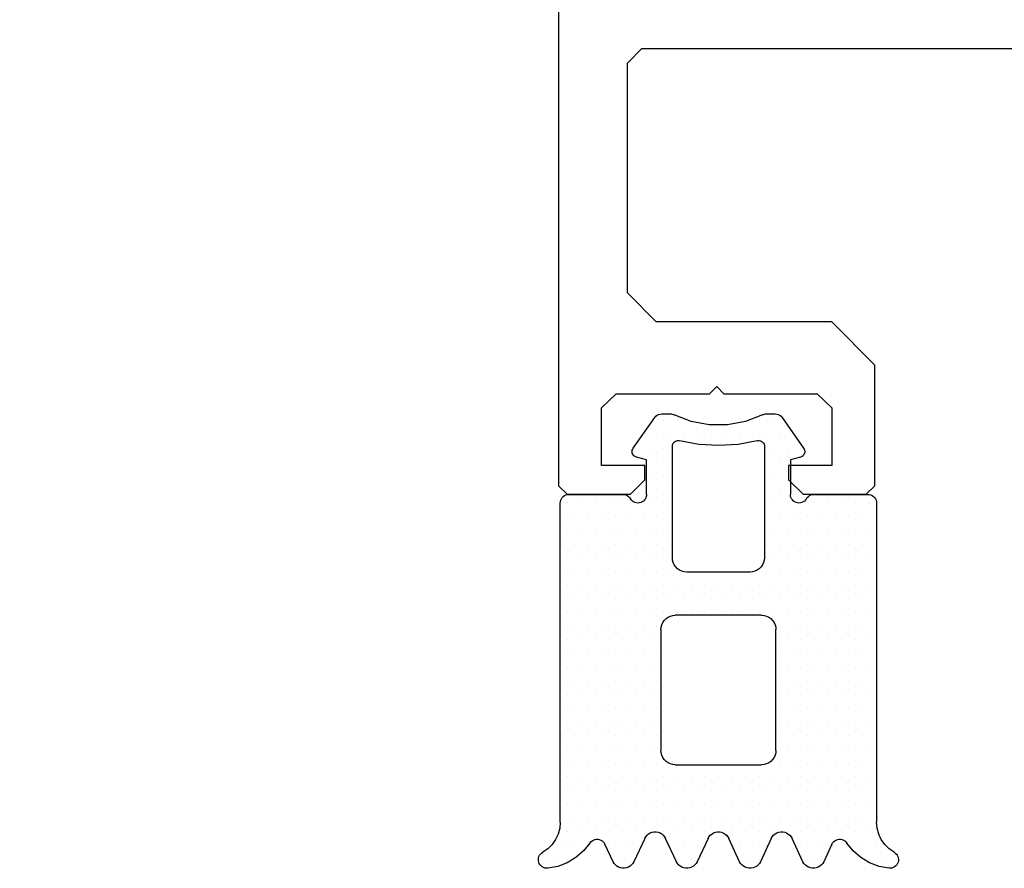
# Model space of a CAD drawing. Extents: x 4615668 to 9294084, y 5325188 to 10688993.
# Tile 313 of 656: x 4636891.44 to 4636894.86, y 5331434.12 to 5331437.08. Entities that reach past the tile are written whole.
import ezdxf

# ---------------------------------------------------------------- set-up
doc = ezdxf.new("R2010")
doc.units = 0
doc.header["$MEASUREMENT"] = 0
doc.layers.add('A_wymiary', color=152, linetype='Continuous', lineweight=5)
doc.layers.add('CrossSectionsGums', color=7, linetype='Continuous')
doc.layers.add('CrossSectionsProfils', color=7, linetype='Continuous')
doc.styles.add('wewn', font='arial.ttf', dxfattribs={"height": 12})
doc.dimstyles.new('Kopia 1do100 wew', dxfattribs={"dimscale": 0.5, "dimtxt": 8, "dimasz": 15, "dimexe": 20, "dimexo": 0, "dimgap": 5, "dimtad": 1, "dimdec": 0, "dimzin": 9, "dimtxsty": 'wewn', "dimblk": 'ARCHTICK', "dimcen": 3, "dimdle": 20, "dimclrd": 256, "dimclre": 256, "dimclrt": 256, "dimadec": 0, "dimazin": 2, "dimtfac": 1, "dimtdec": 0, "dimtix": 1, "dimtmove": 2, "dimatfit": 3, "dimldrblk": 'NONE', "dimfxl": 0, "dimtvp": 1, "dimtolj": 1, "dimtzin": 0, "dimlwd": 5, "dimlwe": 5, "dimarcsym": 0})

# ---------------------------------------------------------------- blocks, each defined once
blk = doc.blocks.new('K43_0482_X', base_point=(52.501, 1020))
at = {"layer": 'CrossSectionsProfils', "flags": 128}
blk.add_lwpolyline([(27.50003, 1104.498), (27.50003, 1020.29689), (27.80453, 1020.00288), (29.99907, 1020.00288), (30.50308, 1020.50689), (30.50308, 1021.0004), (29.00156, 1021.0004), (29.00156, 1023.00594), (29.50556, 1023.49945), (32.75013, 1023.49945), (33.00213, 1023.75145), (33.25414, 1023.49945), (36.4987, 1023.49945), (37.00271, 1023.00594), (37.00271, 1021.0004), (35.50118, 1021.0004), (35.50118, 1020.50689), (36.00519, 1020.00288), (38.19973, 1020.00288), (38.50424, 1020.29689), (38.50424, 1024.49697), (37.00271, 1025.9985), (30.90209, 1025.9985), (29.90457, 1027.00652), (29.90457, 1034.99717), (30.39808, 1035.50118), (46.01188, 1035.50118)], dxfattribs=at)
blk = doc.blocks.new('Hatch71798', base_point=(5314.212, 636.113))
at = {"layer": 'CrossSectionsGums', "color": 252, "true_color": 0x848484}
for p, q in [((6274.606, 648.794), (6274.606, 648.794)), ((6275.083, 648.794), (6275.083, 648.794)), ((6275.559, 648.794), (6275.559, 648.794)), ((6277.464, 648.794), (6277.464, 648.794)), ((6279.369, 648.794), (6279.369, 648.794)), ((6279.845, 648.794), (6279.845, 648.794)), ((6281.75, 648.794), (6281.75, 648.794)), ((6282.227, 648.794), (6282.227, 648.794)), ((6284.131, 648.794), (6284.131, 648.794)), ((6286.037, 648.794), (6286.037, 648.794)), ((6286.513, 648.794), (6286.513, 648.794)), ((6286.989, 648.794), (6286.989, 648.794)), ((6275.321, 648.318), (6275.321, 648.318)), ((6275.797, 648.318), (6275.797, 648.318)), ((6277.226, 648.318), (6277.226, 648.318)), ((6277.702, 648.318), (6277.702, 648.318)), ((6279.131, 648.318), (6279.131, 648.318)), ((6279.607, 648.318), (6279.607, 648.318)), ((6280.083, 648.318), (6280.083, 648.318)), ((6281.512, 648.318), (6281.512, 648.318)), ((6281.988, 648.318), (6281.988, 648.318)), ((6282.464, 648.318), (6282.464, 648.318)), ((6283.893, 648.318), (6283.893, 648.318)), ((6284.37, 648.318), (6284.37, 648.318)), ((6285.322, 648.318), (6285.322, 648.318)), ((6285.798, 648.318), (6285.798, 648.318)), ((6286.274, 648.318), (6286.274, 648.318)), ((6275.559, 647.841), (6275.559, 647.841)), ((6276.035, 647.841), (6276.035, 647.841)), ((6276.512, 647.841), (6276.512, 647.841)), ((6276.988, 647.841), (6276.988, 647.841)), ((6277.464, 647.841), (6277.464, 647.841)), ((6277.94, 647.841), (6277.94, 647.841)), ((6278.417, 647.841), (6278.417, 647.841)), ((6278.893, 647.841), (6278.893, 647.841)), ((6279.369, 647.841), (6279.369, 647.841)), ((6279.845, 647.841), (6279.845, 647.841)), ((6280.322, 647.841), (6280.322, 647.841)), ((6280.798, 647.841), (6280.798, 647.841)), ((6281.274, 647.841), (6281.274, 647.841)), ((6281.75, 647.841), (6281.75, 647.841)), ((6282.227, 647.841), (6282.227, 647.841)), ((6282.703, 647.841), (6282.703, 647.841)), ((6283.179, 647.841), (6283.179, 647.841)), ((6283.655, 647.841), (6283.655, 647.841)), ((6284.132, 647.841), (6284.132, 647.841)), ((6284.608, 647.841), (6284.608, 647.841)), ((6285.084, 647.841), (6285.084, 647.841)), ((6285.561, 647.841), (6285.561, 647.841)), ((6286.037, 647.841), (6286.037, 647.841)), ((6275.321, 647.365), (6275.321, 647.365)), ((6275.797, 647.365), (6275.797, 647.365)), ((6276.273, 647.365), (6276.273, 647.365)), ((6276.75, 647.365), (6276.75, 647.365)), ((6277.226, 647.365), (6277.226, 647.365)), ((6277.702, 647.365), (6277.702, 647.365)), ((6278.178, 647.365), (6278.178, 647.365)), ((6278.655, 647.365), (6278.655, 647.365)), ((6279.131, 647.365), (6279.131, 647.365)), ((6279.607, 647.365), (6279.607, 647.365)), ((6280.083, 647.365), (6280.083, 647.365)), ((6280.56, 647.365), (6280.56, 647.365)), ((6281.036, 647.365), (6281.036, 647.365)), ((6281.512, 647.365), (6281.512, 647.365)), ((6281.988, 647.365), (6281.988, 647.365)), ((6282.464, 647.365), (6282.464, 647.365)), ((6282.941, 647.365), (6282.941, 647.365)), ((6283.417, 647.365), (6283.417, 647.365)), ((6283.894, 647.365), (6283.894, 647.365)), ((6284.37, 647.365), (6284.37, 647.365)), ((6284.846, 647.365), (6284.846, 647.365)), ((6285.322, 647.365), (6285.322, 647.365)), ((6285.798, 647.365), (6285.798, 647.365)), ((6286.274, 647.365), (6286.274, 647.365)), ((6275.559, 646.889), (6275.559, 646.889)), ((6276.035, 646.889), (6276.035, 646.889)), ((6276.511, 646.889), (6276.511, 646.889)), ((6276.988, 646.889), (6276.988, 646.889)), ((6277.464, 646.889), (6277.464, 646.889)), ((6277.94, 646.889), (6277.94, 646.889)), ((6278.417, 646.889), (6278.417, 646.889)), ((6278.893, 646.889), (6278.893, 646.889)), ((6279.369, 646.889), (6279.369, 646.889)), ((6279.845, 646.889), (6279.845, 646.889)), ((6280.321, 646.889), (6280.321, 646.889)), ((6280.797, 646.889), (6280.797, 646.889)), ((6281.274, 646.889), (6281.274, 646.889)), ((6281.75, 646.889), (6281.75, 646.889)), ((6282.226, 646.889), (6282.226, 646.889)), ((6282.703, 646.889), (6282.703, 646.889)), ((6283.179, 646.889), (6283.179, 646.889)), ((6283.655, 646.889), (6283.655, 646.889)), ((6284.131, 646.889), (6284.131, 646.889)), ((6284.607, 646.889), (6284.607, 646.889)), ((6285.084, 646.889), (6285.084, 646.889)), ((6285.56, 646.889), (6285.56, 646.889)), ((6286.036, 646.889), (6286.036, 646.889)), ((6275.321, 646.413), (6275.321, 646.413)), ((6275.797, 646.413), (6275.797, 646.413)), ((6276.273, 646.413), (6276.273, 646.413)), ((6276.75, 646.413), (6276.75, 646.413)), ((6277.226, 646.413), (6277.226, 646.413)), ((6277.702, 646.413), (6277.702, 646.413)), ((6278.179, 646.413), (6278.179, 646.413)), ((6278.655, 646.413), (6278.655, 646.413)), ((6279.131, 646.413), (6279.131, 646.413)), ((6279.607, 646.413), (6279.607, 646.413)), ((6280.083, 646.413), (6280.083, 646.413)), ((6280.56, 646.413), (6280.56, 646.413)), ((6281.036, 646.413), (6281.036, 646.413)), ((6281.512, 646.413), (6281.512, 646.413)), ((6281.988, 646.413), (6281.988, 646.413)), ((6282.465, 646.413), (6282.465, 646.413)), ((6282.941, 646.413), (6282.941, 646.413)), ((6283.417, 646.413), (6283.417, 646.413)), ((6283.894, 646.413), (6283.894, 646.413)), ((6284.37, 646.413), (6284.37, 646.413)), ((6284.846, 646.413), (6284.846, 646.413)), ((6285.322, 646.413), (6285.322, 646.413)), ((6285.798, 646.413), (6285.798, 646.413)), ((6286.275, 646.413), (6286.275, 646.413)), ((6275.559, 645.936), (6275.559, 645.936)), ((6276.035, 645.936), (6276.035, 645.936)), ((6276.512, 645.936), (6276.512, 645.936)), ((6276.988, 645.936), (6276.988, 645.936)), ((6277.464, 645.936), (6277.464, 645.936)), ((6277.94, 645.936), (6277.94, 645.936)), ((6278.417, 645.936), (6278.417, 645.936)), ((6278.893, 645.936), (6278.893, 645.936)), ((6279.369, 645.936), (6279.369, 645.936)), ((6279.845, 645.936), (6279.845, 645.936)), ((6280.321, 645.936), (6280.321, 645.936)), ((6280.798, 645.936), (6280.798, 645.936)), ((6281.274, 645.936), (6281.274, 645.936)), ((6281.75, 645.936), (6281.75, 645.936)), ((6282.227, 645.936), (6282.227, 645.936)), ((6282.703, 645.936), (6282.703, 645.936)), ((6283.179, 645.936), (6283.179, 645.936)), ((6283.655, 645.936), (6283.655, 645.936)), ((6284.131, 645.936), (6284.131, 645.936)), ((6284.608, 645.936), (6284.608, 645.936)), ((6285.084, 645.936), (6285.084, 645.936)), ((6285.56, 645.936), (6285.56, 645.936)), ((6286.037, 645.936), (6286.037, 645.936)), ((6275.321, 645.46), (6275.321, 645.46)), ((6275.797, 645.46), (6275.797, 645.46)), ((6276.273, 645.46), (6276.273, 645.46)), ((6276.75, 645.46), (6276.75, 645.46)), ((6277.226, 645.46), (6277.226, 645.46)), ((6277.702, 645.46), (6277.702, 645.46)), ((6278.178, 645.46), (6278.178, 645.46)), ((6278.654, 645.46), (6278.654, 645.46)), ((6282.941, 645.46), (6282.941, 645.46)), ((6283.417, 645.46), (6283.417, 645.46)), ((6283.893, 645.46), (6283.893, 645.46)), ((6284.37, 645.46), (6284.37, 645.46)), ((6284.846, 645.46), (6284.846, 645.46)), ((6285.322, 645.46), (6285.322, 645.46)), ((6285.798, 645.46), (6285.798, 645.46)), ((6286.274, 645.46), (6286.274, 645.46)), ((6275.559, 644.984), (6275.559, 644.984)), ((6276.036, 644.984), (6276.036, 644.984)), ((6276.512, 644.984), (6276.512, 644.984)), ((6276.988, 644.984), (6276.988, 644.984)), ((6277.464, 644.984), (6277.464, 644.984)), ((6277.94, 644.984), (6277.94, 644.984)), ((6278.417, 644.984), (6278.417, 644.984)), ((6283.179, 644.984), (6283.179, 644.984)), ((6283.655, 644.984), (6283.655, 644.984)), ((6284.132, 644.984), (6284.132, 644.984)), ((6284.608, 644.984), (6284.608, 644.984)), ((6285.084, 644.984), (6285.084, 644.984)), ((6285.561, 644.984), (6285.561, 644.984)), ((6286.037, 644.984), (6286.037, 644.984)), ((6275.321, 644.508), (6275.321, 644.508)), ((6275.797, 644.508), (6275.797, 644.508)), ((6276.273, 644.508), (6276.273, 644.508)), ((6276.75, 644.508), (6276.75, 644.508)), ((6277.226, 644.508), (6277.226, 644.508)), ((6277.702, 644.508), (6277.702, 644.508)), ((6278.178, 644.508), (6278.178, 644.508)), ((6278.655, 644.508), (6278.655, 644.508)), ((6282.941, 644.508), (6282.941, 644.508)), ((6283.417, 644.508), (6283.417, 644.508)), ((6283.894, 644.508), (6283.894, 644.508)), ((6284.37, 644.508), (6284.37, 644.508)), ((6284.846, 644.508), (6284.846, 644.508)), ((6285.322, 644.508), (6285.322, 644.508)), ((6285.798, 644.508), (6285.798, 644.508)), ((6286.274, 644.508), (6286.274, 644.508)), ((6275.559, 644.031), (6275.559, 644.031)), ((6276.035, 644.031), (6276.035, 644.031)), ((6276.511, 644.031), (6276.511, 644.031)), ((6276.988, 644.031), (6276.988, 644.031)), ((6277.464, 644.031), (6277.464, 644.031)), ((6277.94, 644.031), (6277.94, 644.031)), ((6278.417, 644.031), (6278.417, 644.031)), ((6283.179, 644.031), (6283.179, 644.031)), ((6283.655, 644.031), (6283.655, 644.031)), ((6284.131, 644.031), (6284.131, 644.031)), ((6284.607, 644.031), (6284.607, 644.031)), ((6285.084, 644.031), (6285.084, 644.031)), ((6285.56, 644.031), (6285.56, 644.031)), ((6286.036, 644.031), (6286.036, 644.031)), ((6275.321, 643.555), (6275.321, 643.555)), ((6275.797, 643.555), (6275.797, 643.555)), ((6276.273, 643.555), (6276.273, 643.555)), ((6276.75, 643.555), (6276.75, 643.555)), ((6277.226, 643.555), (6277.226, 643.555)), ((6277.702, 643.555), (6277.702, 643.555)), ((6278.179, 643.555), (6278.179, 643.555)), ((6278.655, 643.555), (6278.655, 643.555)), ((6282.941, 643.555), (6282.941, 643.555)), ((6283.417, 643.555), (6283.417, 643.555)), ((6283.894, 643.555), (6283.894, 643.555)), ((6284.37, 643.555), (6284.37, 643.555)), ((6284.846, 643.555), (6284.846, 643.555)), ((6285.322, 643.555), (6285.322, 643.555)), ((6285.798, 643.555), (6285.798, 643.555)), ((6286.275, 643.555), (6286.275, 643.555)), ((6275.559, 643.079), (6275.559, 643.079)), ((6276.035, 643.079), (6276.035, 643.079)), ((6276.512, 643.079), (6276.512, 643.079)), ((6276.988, 643.079), (6276.988, 643.079)), ((6277.464, 643.079), (6277.464, 643.079)), ((6277.94, 643.079), (6277.94, 643.079)), ((6278.417, 643.079), (6278.417, 643.079)), ((6283.179, 643.079), (6283.179, 643.079)), ((6283.655, 643.079), (6283.655, 643.079)), ((6284.131, 643.079), (6284.131, 643.079)), ((6284.608, 643.079), (6284.608, 643.079)), ((6285.084, 643.079), (6285.084, 643.079)), ((6285.56, 643.079), (6285.56, 643.079)), ((6286.037, 643.079), (6286.037, 643.079)), ((6275.321, 642.603), (6275.321, 642.603)), ((6275.797, 642.603), (6275.797, 642.603)), ((6276.273, 642.603), (6276.273, 642.603)), ((6276.75, 642.603), (6276.75, 642.603)), ((6277.226, 642.603), (6277.226, 642.603)), ((6277.702, 642.603), (6277.702, 642.603)), ((6278.178, 642.603), (6278.178, 642.603)), ((6278.654, 642.603), (6278.654, 642.603)), ((6282.941, 642.603), (6282.941, 642.603)), ((6283.417, 642.603), (6283.417, 642.603)), ((6283.893, 642.603), (6283.893, 642.603)), ((6284.37, 642.603), (6284.37, 642.603)), ((6284.846, 642.603), (6284.846, 642.603)), ((6285.322, 642.603), (6285.322, 642.603)), ((6285.798, 642.603), (6285.798, 642.603)), ((6286.274, 642.603), (6286.274, 642.603)), ((6275.559, 642.126), (6275.559, 642.126)), ((6276.035, 642.126), (6276.035, 642.126)), ((6276.511, 642.126), (6276.511, 642.126)), ((6276.987, 642.126), (6276.987, 642.126)), ((6277.464, 642.126), (6277.464, 642.126)), ((6277.94, 642.126), (6277.94, 642.126)), ((6278.416, 642.126), (6278.416, 642.126)), ((6283.179, 642.126), (6283.179, 642.126)), ((6283.655, 642.126), (6283.655, 642.126)), ((6284.131, 642.126), (6284.131, 642.126)), ((6284.607, 642.126), (6284.607, 642.126)), ((6285.083, 642.126), (6285.083, 642.126)), ((6285.56, 642.126), (6285.56, 642.126)), ((6286.036, 642.126), (6286.036, 642.126)), ((6275.321, 641.65), (6275.321, 641.65)), ((6275.797, 641.65), (6275.797, 641.65)), ((6276.273, 641.65), (6276.273, 641.65)), ((6276.75, 641.65), (6276.75, 641.65)), ((6277.226, 641.65), (6277.226, 641.65)), ((6277.702, 641.65), (6277.702, 641.65)), ((6278.178, 641.65), (6278.178, 641.65)), ((6278.655, 641.65), (6278.655, 641.65)), ((6282.941, 641.65), (6282.941, 641.65)), ((6283.417, 641.65), (6283.417, 641.65)), ((6283.894, 641.65), (6283.894, 641.65)), ((6284.37, 641.65), (6284.37, 641.65)), ((6284.846, 641.65), (6284.846, 641.65)), ((6285.322, 641.65), (6285.322, 641.65)), ((6285.798, 641.65), (6285.798, 641.65)), ((6286.275, 641.65), (6286.275, 641.65)), ((6275.559, 641.174), (6275.559, 641.174)), ((6276.035, 641.174), (6276.035, 641.174)), ((6276.511, 641.174), (6276.511, 641.174)), ((6276.988, 641.174), (6276.988, 641.174)), ((6277.464, 641.174), (6277.464, 641.174)), ((6277.94, 641.174), (6277.94, 641.174)), ((6278.417, 641.174), (6278.417, 641.174)), ((6283.179, 641.174), (6283.179, 641.174)), ((6283.655, 641.174), (6283.655, 641.174)), ((6284.131, 641.174), (6284.131, 641.174)), ((6284.607, 641.174), (6284.607, 641.174)), ((6285.084, 641.174), (6285.084, 641.174)), ((6285.56, 641.174), (6285.56, 641.174)), ((6286.037, 641.174), (6286.037, 641.174)), ((6275.321, 640.698), (6275.321, 640.698)), ((6275.797, 640.698), (6275.797, 640.698)), ((6276.273, 640.698), (6276.273, 640.698)), ((6276.75, 640.698), (6276.75, 640.698)), ((6277.226, 640.698), (6277.226, 640.698)), ((6277.702, 640.698), (6277.702, 640.698)), ((6278.178, 640.698), (6278.178, 640.698)), ((6278.654, 640.698), (6278.654, 640.698)), ((6282.94, 640.698), (6282.94, 640.698)), ((6283.417, 640.698), (6283.417, 640.698)), ((6283.893, 640.698), (6283.893, 640.698)), ((6284.369, 640.698), (6284.369, 640.698)), ((6284.846, 640.698), (6284.846, 640.698)), ((6285.322, 640.698), (6285.322, 640.698)), ((6285.798, 640.698), (6285.798, 640.698)), ((6286.274, 640.698), (6286.274, 640.698)), ((6275.559, 640.221), (6275.559, 640.221)), ((6276.035, 640.221), (6276.035, 640.221)), ((6276.512, 640.221), (6276.512, 640.221)), ((6276.988, 640.221), (6276.988, 640.221)), ((6277.464, 640.221), (6277.464, 640.221)), ((6277.94, 640.221), (6277.94, 640.221)), ((6278.417, 640.221), (6278.417, 640.221)), ((6278.893, 640.221), (6278.893, 640.221)), ((6279.369, 640.221), (6279.369, 640.221)), ((6279.845, 640.221), (6279.845, 640.221)), ((6280.322, 640.221), (6280.322, 640.221)), ((6280.798, 640.221), (6280.798, 640.221)), ((6281.274, 640.221), (6281.274, 640.221)), ((6281.75, 640.221), (6281.75, 640.221)), ((6282.227, 640.221), (6282.227, 640.221)), ((6282.703, 640.221), (6282.703, 640.221)), ((6283.179, 640.221), (6283.179, 640.221)), ((6283.655, 640.221), (6283.655, 640.221)), ((6284.131, 640.221), (6284.131, 640.221)), ((6284.608, 640.221), (6284.608, 640.221)), ((6285.084, 640.221), (6285.084, 640.221)), ((6285.561, 640.221), (6285.561, 640.221)), ((6286.037, 640.221), (6286.037, 640.221)), ((6275.321, 639.745), (6275.321, 639.745)), ((6275.797, 639.745), (6275.797, 639.745)), ((6276.273, 639.745), (6276.273, 639.745)), ((6276.75, 639.745), (6276.75, 639.745)), ((6277.226, 639.745), (6277.226, 639.745)), ((6277.702, 639.745), (6277.702, 639.745)), ((6278.178, 639.745), (6278.178, 639.745)), ((6278.654, 639.745), (6278.654, 639.745)), ((6279.131, 639.745), (6279.131, 639.745)), ((6279.607, 639.745), (6279.607, 639.745)), ((6280.083, 639.745), (6280.083, 639.745)), ((6280.56, 639.745), (6280.56, 639.745)), ((6281.036, 639.745), (6281.036, 639.745)), ((6281.512, 639.745), (6281.512, 639.745)), ((6281.988, 639.745), (6281.988, 639.745)), ((6282.464, 639.745), (6282.464, 639.745)), ((6282.941, 639.745), (6282.941, 639.745)), ((6283.417, 639.745), (6283.417, 639.745)), ((6283.893, 639.745), (6283.893, 639.745)), ((6284.37, 639.745), (6284.37, 639.745)), ((6284.846, 639.745), (6284.846, 639.745)), ((6285.322, 639.745), (6285.322, 639.745)), ((6285.798, 639.745), (6285.798, 639.745)), ((6286.274, 639.745), (6286.274, 639.745)), ((6275.559, 639.269), (6275.559, 639.269)), ((6276.035, 639.269), (6276.035, 639.269)), ((6276.511, 639.269), (6276.511, 639.269)), ((6276.987, 639.269), (6276.987, 639.269)), ((6277.464, 639.269), (6277.464, 639.269)), ((6277.94, 639.269), (6277.94, 639.269)), ((6278.416, 639.269), (6278.416, 639.269)), ((6278.893, 639.269), (6278.893, 639.269)), ((6279.369, 639.269), (6279.369, 639.269)), ((6279.845, 639.269), (6279.845, 639.269)), ((6280.321, 639.269), (6280.321, 639.269)), ((6280.797, 639.269), (6280.797, 639.269)), ((6281.274, 639.269), (6281.274, 639.269)), ((6281.75, 639.269), (6281.75, 639.269)), ((6282.226, 639.269), (6282.226, 639.269)), ((6282.703, 639.269), (6282.703, 639.269)), ((6283.179, 639.269), (6283.179, 639.269)), ((6283.655, 639.269), (6283.655, 639.269)), ((6284.131, 639.269), (6284.131, 639.269)), ((6284.607, 639.269), (6284.607, 639.269)), ((6285.084, 639.269), (6285.084, 639.269)), ((6285.56, 639.269), (6285.56, 639.269)), ((6286.036, 639.269), (6286.036, 639.269)), ((6275.321, 638.793), (6275.321, 638.793)), ((6275.797, 638.793), (6275.797, 638.793)), ((6276.273, 638.793), (6276.273, 638.793)), ((6276.75, 638.793), (6276.75, 638.793)), ((6277.226, 638.793), (6277.226, 638.793)), ((6277.702, 638.793), (6277.702, 638.793)), ((6278.178, 638.793), (6278.178, 638.793)), ((6278.655, 638.793), (6278.655, 638.793)), ((6279.131, 638.793), (6279.131, 638.793)), ((6282.465, 638.793), (6282.465, 638.793)), ((6282.941, 638.793), (6282.941, 638.793)), ((6283.417, 638.793), (6283.417, 638.793)), ((6283.894, 638.793), (6283.894, 638.793)), ((6284.37, 638.793), (6284.37, 638.793)), ((6284.846, 638.793), (6284.846, 638.793)), ((6285.322, 638.793), (6285.322, 638.793)), ((6285.798, 638.793), (6285.798, 638.793)), ((6286.275, 638.793), (6286.275, 638.793)), ((6275.559, 638.316), (6275.559, 638.316)), ((6276.035, 638.316), (6276.035, 638.316)), ((6276.511, 638.316), (6276.511, 638.316)), ((6276.988, 638.316), (6276.988, 638.316)), ((6277.464, 638.316), (6277.464, 638.316)), ((6277.94, 638.316), (6277.94, 638.316)), ((6278.417, 638.316), (6278.417, 638.316)), ((6278.893, 638.316), (6278.893, 638.316)), ((6282.703, 638.316), (6282.703, 638.316)), ((6283.179, 638.316), (6283.179, 638.316)), ((6283.655, 638.316), (6283.655, 638.316)), ((6284.131, 638.316), (6284.131, 638.316)), ((6284.608, 638.316), (6284.608, 638.316)), ((6285.084, 638.316), (6285.084, 638.316)), ((6285.56, 638.316), (6285.56, 638.316)), ((6286.037, 638.316), (6286.037, 638.316)), ((6275.321, 637.84), (6275.321, 637.84)), ((6275.797, 637.84), (6275.797, 637.84)), ((6276.273, 637.84), (6276.273, 637.84)), ((6276.75, 637.84), (6276.75, 637.84)), ((6277.226, 637.84), (6277.226, 637.84)), ((6277.702, 637.84), (6277.702, 637.84)), ((6278.178, 637.84), (6278.178, 637.84)), ((6278.654, 637.84), (6278.654, 637.84)), ((6279.131, 637.84), (6279.131, 637.84)), ((6282.464, 637.84), (6282.464, 637.84)), ((6282.94, 637.84), (6282.94, 637.84)), ((6283.417, 637.84), (6283.417, 637.84)), ((6283.893, 637.84), (6283.893, 637.84)), ((6284.37, 637.84), (6284.37, 637.84)), ((6284.846, 637.84), (6284.846, 637.84)), ((6285.322, 637.84), (6285.322, 637.84)), ((6285.798, 637.84), (6285.798, 637.84)), ((6286.274, 637.84), (6286.274, 637.84)), ((6275.559, 637.364), (6275.559, 637.364)), ((6276.035, 637.364), (6276.035, 637.364)), ((6276.512, 637.364), (6276.512, 637.364)), ((6276.988, 637.364), (6276.988, 637.364)), ((6277.464, 637.364), (6277.464, 637.364)), ((6277.94, 637.364), (6277.94, 637.364)), ((6278.417, 637.364), (6278.417, 637.364)), ((6278.893, 637.364), (6278.893, 637.364)), ((6282.703, 637.364), (6282.703, 637.364)), ((6283.179, 637.364), (6283.179, 637.364)), ((6283.655, 637.364), (6283.655, 637.364)), ((6284.132, 637.364), (6284.132, 637.364)), ((6284.608, 637.364), (6284.608, 637.364)), ((6285.084, 637.364), (6285.084, 637.364)), ((6285.561, 637.364), (6285.561, 637.364)), ((6286.037, 637.364), (6286.037, 637.364)), ((6275.321, 636.888), (6275.321, 636.888)), ((6275.797, 636.888), (6275.797, 636.888)), ((6276.273, 636.888), (6276.273, 636.888)), ((6276.75, 636.888), (6276.75, 636.888)), ((6277.226, 636.888), (6277.226, 636.888)), ((6277.702, 636.888), (6277.702, 636.888)), ((6278.178, 636.888), (6278.178, 636.888)), ((6278.655, 636.888), (6278.655, 636.888)), ((6279.131, 636.888), (6279.131, 636.888)), ((6282.464, 636.888), (6282.464, 636.888)), ((6282.941, 636.888), (6282.941, 636.888)), ((6283.417, 636.888), (6283.417, 636.888)), ((6283.894, 636.888), (6283.894, 636.888)), ((6284.37, 636.888), (6284.37, 636.888)), ((6284.846, 636.888), (6284.846, 636.888)), ((6285.322, 636.888), (6285.322, 636.888)), ((6285.798, 636.888), (6285.798, 636.888)), ((6286.274, 636.888), (6286.274, 636.888)), ((6275.559, 636.411), (6275.559, 636.411)), ((6276.035, 636.411), (6276.035, 636.411)), ((6276.511, 636.411), (6276.511, 636.411)), ((6276.987, 636.411), (6276.987, 636.411)), ((6277.464, 636.411), (6277.464, 636.411)), ((6277.94, 636.411), (6277.94, 636.411)), ((6278.417, 636.411), (6278.417, 636.411)), ((6278.893, 636.411), (6278.893, 636.411)), ((6282.703, 636.411), (6282.703, 636.411)), ((6283.179, 636.411), (6283.179, 636.411)), ((6283.655, 636.411), (6283.655, 636.411)), ((6284.131, 636.411), (6284.131, 636.411)), ((6284.607, 636.411), (6284.607, 636.411)), ((6285.084, 636.411), (6285.084, 636.411)), ((6285.56, 636.411), (6285.56, 636.411)), ((6286.036, 636.411), (6286.036, 636.411)), ((6278.655, 635.935), (6278.655, 635.935)), ((6279.131, 635.935), (6279.131, 635.935)), ((6282.465, 635.935), (6282.465, 635.935)), ((6282.941, 635.935), (6282.941, 635.935)), ((6278.417, 635.459), (6278.417, 635.459)), ((6278.893, 635.459), (6278.893, 635.459)), ((6282.703, 635.459), (6282.703, 635.459)), ((6283.179, 635.459), (6283.179, 635.459)), ((6278.654, 634.983), (6278.654, 634.983)), ((6279.131, 634.983), (6279.131, 634.983)), ((6282.464, 634.983), (6282.464, 634.983)), ((6282.941, 634.983), (6282.941, 634.983)), ((6277.94, 634.506), (6277.94, 634.506)), ((6278.417, 634.506), (6278.417, 634.506)), ((6278.893, 634.506), (6278.893, 634.506)), ((6282.703, 634.506), (6282.703, 634.506)), ((6283.179, 634.506), (6283.179, 634.506)), ((6283.655, 634.506), (6283.655, 634.506)), ((6278.178, 634.03), (6278.178, 634.03)), ((6278.655, 634.03), (6278.655, 634.03)), ((6279.131, 634.03), (6279.131, 634.03)), ((6279.607, 634.03), (6279.607, 634.03)), ((6280.083, 634.03), (6280.083, 634.03)), ((6280.56, 634.03), (6280.56, 634.03)), ((6281.036, 634.03), (6281.036, 634.03)), ((6281.512, 634.03), (6281.512, 634.03)), ((6281.988, 634.03), (6281.988, 634.03)), ((6282.465, 634.03), (6282.465, 634.03)), ((6282.941, 634.03), (6282.941, 634.03)), ((6283.417, 634.03), (6283.417, 634.03)), ((6278.893, 633.554), (6278.893, 633.554)), ((6279.369, 633.554), (6279.369, 633.554)), ((6282.227, 633.554), (6282.227, 633.554)), ((6282.703, 633.554), (6282.703, 633.554))]:
    blk.add_line(p, q, dxfattribs=at)
blk = doc.blocks.new('120489', base_point=(6275.231, 636.113))
at = {"layer": 'CrossSectionsGums', "color": 1}
for p, q in [((6274.711, 649.088), (6274.666, 649.064)), ((6274.759, 649.104), (6274.711, 649.088)), ((6274.809, 649.112), (6274.759, 649.104)), ((6274.86, 649.112), (6274.809, 649.112)), ((6275.206, 649.047), (6274.86, 649.112)), ((6277.322, 649.076), (6277.262, 649.041)), ((6277.388, 649.1), (6277.322, 649.076)), ((6277.456, 649.112), (6277.388, 649.1)), ((6277.526, 649.112), (6277.456, 649.112)), ((6277.595, 649.1), (6277.526, 649.112)), ((6277.66, 649.076), (6277.595, 649.1)), ((6277.721, 649.041), (6277.66, 649.076)), ((6279.522, 649.076), (6279.462, 649.041)), ((6279.588, 649.1), (6279.522, 649.076)), ((6279.656, 649.112), (6279.588, 649.1)), ((6279.726, 649.112), (6279.656, 649.112)), ((6279.795, 649.1), (6279.726, 649.112)), ((6279.86, 649.076), (6279.795, 649.1)), ((6279.921, 649.041), (6279.86, 649.076)), ((6281.722, 649.076), (6281.662, 649.041)), ((6281.788, 649.1), (6281.722, 649.076)), ((6281.856, 649.112), (6281.788, 649.1)), ((6281.926, 649.112), (6281.856, 649.112)), ((6281.995, 649.1), (6281.926, 649.112)), ((6282.06, 649.076), (6281.995, 649.1)), ((6282.121, 649.041), (6282.06, 649.076)), ((6283.922, 649.076), (6283.862, 649.041)), ((6283.988, 649.1), (6283.922, 649.076)), ((6284.056, 649.112), (6283.988, 649.1)), ((6284.126, 649.112), (6284.056, 649.112)), ((6284.195, 649.1), (6284.126, 649.112)), ((6284.26, 649.076), (6284.195, 649.1)), ((6284.321, 649.041), (6284.26, 649.076)), ((6286.723, 649.112), (6286.376, 649.047)), ((6286.774, 649.112), (6286.723, 649.112)), ((6286.824, 649.104), (6286.774, 649.112)), ((6286.872, 649.088), (6286.824, 649.104)), ((6286.917, 649.064), (6286.872, 649.088)), ((6274.534, 648.854), (6274.531, 648.803)), ((6274.531, 648.803), (6274.537, 648.752)), ((6274.545, 648.904), (6274.534, 648.854)), ((6274.537, 648.752), (6274.552, 648.703)), ((6274.564, 648.951), (6274.545, 648.904)), ((6274.591, 648.994), (6274.564, 648.951)), ((6274.626, 649.032), (6274.591, 648.994)), ((6274.666, 649.064), (6274.626, 649.032)), ((6275.536, 648.922), (6275.206, 649.047)), ((6275.838, 648.741), (6275.536, 648.922)), ((6276.104, 648.51), (6275.838, 648.741)), ((6277.129, 648.882), (6276.846, 648.276)), ((6277.164, 648.943), (6277.129, 648.882)), ((6277.209, 648.996), (6277.164, 648.943)), ((6277.262, 649.041), (6277.209, 648.996)), ((6277.774, 648.996), (6277.721, 649.041)), ((6277.819, 648.942), (6277.774, 648.996)), ((6277.854, 648.882), (6277.819, 648.942)), ((6278.229, 648.078), (6277.854, 648.882)), ((6279.329, 648.882), (6278.954, 648.078)), ((6279.364, 648.942), (6279.329, 648.882)), ((6279.409, 648.996), (6279.364, 648.942)), ((6279.462, 649.041), (6279.409, 648.996)), ((6279.974, 648.996), (6279.921, 649.041)), ((6280.019, 648.943), (6279.974, 648.996)), ((6280.054, 648.882), (6280.019, 648.943)), ((6280.429, 648.078), (6280.054, 648.882)), ((6281.529, 648.882), (6281.154, 648.078)), ((6281.564, 648.943), (6281.529, 648.882)), ((6281.608, 648.996), (6281.564, 648.943)), ((6281.662, 649.041), (6281.608, 648.996)), ((6282.174, 648.996), (6282.121, 649.041)), ((6282.219, 648.943), (6282.174, 648.996)), ((6282.254, 648.882), (6282.219, 648.943)), ((6282.629, 648.078), (6282.254, 648.882)), ((6283.729, 648.882), (6283.354, 648.078)), ((6283.764, 648.943), (6283.729, 648.882)), ((6283.809, 648.996), (6283.764, 648.943)), ((6283.862, 649.041), (6283.809, 648.996)), ((6284.374, 648.996), (6284.321, 649.041)), ((6284.419, 648.943), (6284.374, 648.996)), ((6284.454, 648.882), (6284.419, 648.943)), ((6284.736, 648.276), (6284.454, 648.882)), ((6285.745, 648.741), (6285.479, 648.51)), ((6286.047, 648.922), (6285.745, 648.741)), ((6286.376, 649.047), (6286.047, 648.922)), ((6286.957, 649.032), (6286.917, 649.064)), ((6286.991, 648.994), (6286.957, 649.032)), ((6287.018, 648.951), (6286.991, 648.994)), ((6287.038, 648.904), (6287.018, 648.951)), ((6287.031, 648.704), (6287.046, 648.752)), ((6287.049, 648.854), (6287.038, 648.904)), ((6287.046, 648.752), (6287.052, 648.803)), ((6287.052, 648.803), (6287.049, 648.854)), ((6274.552, 648.703), (6274.574, 648.658)), ((6274.574, 648.658), (6274.604, 648.616)), ((6274.604, 648.616), (6274.641, 648.581)), ((6274.641, 648.581), (6274.683, 648.552)), ((6274.857, 648.432), (6274.683, 648.552)), ((6275.007, 648.284), (6274.857, 648.432)), ((6276.325, 648.236), (6276.104, 648.51)), ((6285.479, 648.51), (6285.257, 648.236)), ((6286.726, 648.433), (6286.576, 648.284)), ((6286.9, 648.552), (6286.726, 648.433)), ((6286.9, 648.552), (6286.942, 648.581)), ((6286.942, 648.581), (6286.978, 648.617)), ((6286.978, 648.617), (6287.008, 648.658)), ((6287.008, 648.658), (6287.031, 648.704)), ((6275.128, 648.112), (6275.007, 648.284)), ((6275.218, 647.922), (6275.128, 648.112)), ((6276.325, 648.236), (6276.358, 648.195)), ((6276.358, 648.195), (6276.398, 648.16)), ((6276.398, 648.16), (6276.444, 648.133)), ((6276.444, 648.133), (6276.493, 648.114)), ((6276.493, 648.114), (6276.545, 648.105)), ((6276.545, 648.105), (6276.598, 648.104)), ((6276.598, 648.104), (6276.65, 648.113)), ((6276.65, 648.113), (6276.699, 648.13)), ((6276.699, 648.13), (6276.745, 648.157)), ((6276.745, 648.157), (6276.786, 648.19)), ((6276.786, 648.19), (6276.82, 648.231)), ((6276.82, 648.231), (6276.846, 648.276)), ((6278.229, 648.078), (6278.264, 648.018)), ((6278.919, 648.018), (6278.954, 648.078)), ((6280.429, 648.078), (6280.463, 648.018)), ((6281.119, 648.018), (6281.154, 648.078)), ((6282.629, 648.078), (6282.664, 648.018)), ((6283.319, 648.018), (6283.354, 648.078)), ((6284.736, 648.276), (6284.763, 648.231)), ((6284.763, 648.231), (6284.797, 648.19)), ((6284.797, 648.19), (6284.837, 648.157)), ((6284.837, 648.157), (6284.883, 648.13)), ((6284.883, 648.13), (6284.933, 648.113)), ((6284.933, 648.113), (6284.985, 648.104)), ((6284.985, 648.104), (6285.038, 648.105)), ((6285.038, 648.105), (6285.09, 648.114)), ((6285.09, 648.114), (6285.139, 648.133)), ((6285.139, 648.133), (6285.184, 648.16)), ((6285.184, 648.16), (6285.224, 648.195)), ((6285.224, 648.195), (6285.257, 648.236)), ((6286.455, 648.112), (6286.365, 647.922)), ((6286.576, 648.284), (6286.455, 648.112)), ((6275.273, 647.718), (6275.218, 647.922)), ((6275.292, 647.508), (6275.273, 647.718)), ((6278.264, 648.018), (6278.309, 647.964)), ((6278.309, 647.964), (6278.362, 647.919)), ((6278.362, 647.919), (6278.422, 647.885)), ((6278.422, 647.885), (6278.488, 647.861)), ((6278.488, 647.861), (6278.556, 647.849)), ((6278.556, 647.849), (6278.626, 647.849)), ((6278.626, 647.849), (6278.695, 647.861)), ((6278.695, 647.861), (6278.76, 647.885)), ((6278.76, 647.885), (6278.821, 647.919)), ((6278.821, 647.919), (6278.874, 647.964)), ((6278.874, 647.964), (6278.919, 648.018)), ((6280.463, 648.018), (6280.508, 647.964)), ((6280.508, 647.964), (6280.562, 647.92)), ((6280.562, 647.92), (6280.622, 647.885)), ((6280.622, 647.885), (6280.688, 647.861)), ((6280.688, 647.861), (6280.756, 647.849)), ((6280.756, 647.849), (6280.826, 647.849)), ((6280.826, 647.849), (6280.895, 647.861)), ((6280.895, 647.861), (6280.96, 647.885)), ((6280.96, 647.885), (6281.021, 647.92)), ((6281.021, 647.92), (6281.074, 647.964)), ((6281.074, 647.964), (6281.119, 648.018)), ((6282.664, 648.018), (6282.709, 647.964)), ((6282.709, 647.964), (6282.762, 647.919)), ((6282.762, 647.919), (6282.822, 647.885)), ((6282.822, 647.885), (6282.888, 647.861)), ((6282.888, 647.861), (6282.956, 647.849)), ((6282.956, 647.849), (6283.026, 647.849)), ((6283.026, 647.849), (6283.095, 647.861)), ((6283.095, 647.861), (6283.16, 647.885)), ((6283.16, 647.885), (6283.221, 647.92)), ((6283.221, 647.92), (6283.274, 647.964)), ((6283.274, 647.964), (6283.319, 648.018)), ((6286.31, 647.718), (6286.292, 647.508)), ((6286.365, 647.922), (6286.31, 647.718)), ((6275.292, 647.508), (6275.292, 636.413)), ((6286.292, 636.413), (6286.292, 647.508)), ((6278.908, 645.335), (6278.858, 645.263)), ((6278.97, 645.396), (6278.908, 645.335)), ((6279.042, 645.446), (6278.97, 645.396)), ((6279.12, 645.483), (6279.042, 645.446)), ((6279.205, 645.506), (6279.12, 645.483)), ((6279.292, 645.513), (6279.205, 645.506)), ((6279.292, 645.513), (6282.292, 645.513)), ((6282.378, 645.506), (6282.292, 645.513)), ((6282.463, 645.483), (6282.378, 645.506)), ((6282.542, 645.446), (6282.463, 645.483)), ((6282.613, 645.396), (6282.542, 645.446)), ((6282.675, 645.335), (6282.613, 645.396)), ((6282.725, 645.263), (6282.675, 645.335)), ((6278.799, 645.1), (6278.792, 645.013)), ((6278.792, 640.813), (6278.792, 645.013)), ((6278.822, 645.184), (6278.799, 645.1)), ((6278.858, 645.263), (6278.822, 645.184)), ((6282.761, 645.184), (6282.725, 645.263)), ((6282.784, 645.1), (6282.761, 645.184)), ((6282.792, 645.013), (6282.784, 645.1)), ((6282.792, 645.013), (6282.792, 640.813)), ((6278.792, 640.813), (6278.799, 640.726)), ((6278.799, 640.726), (6278.822, 640.642)), ((6278.822, 640.642), (6278.858, 640.563)), ((6278.858, 640.563), (6278.908, 640.492)), ((6282.675, 640.492), (6282.725, 640.563)), ((6282.725, 640.563), (6282.761, 640.642)), ((6282.761, 640.642), (6282.784, 640.726)), ((6282.784, 640.726), (6282.792, 640.813)), ((6278.908, 640.492), (6278.97, 640.43)), ((6278.97, 640.43), (6279.042, 640.38)), ((6279.042, 640.38), (6279.12, 640.343)), ((6279.12, 640.343), (6279.205, 640.321)), ((6279.205, 640.321), (6279.292, 640.313)), ((6282.292, 640.313), (6279.292, 640.313)), ((6282.292, 640.313), (6282.378, 640.321)), ((6282.378, 640.321), (6282.463, 640.343)), ((6282.463, 640.343), (6282.542, 640.38)), ((6282.542, 640.38), (6282.613, 640.43)), ((6282.613, 640.43), (6282.675, 640.492)), ((6279.605, 638.806), (6279.52, 638.783)), ((6279.691, 638.813), (6279.605, 638.806)), ((6281.891, 638.813), (6279.691, 638.813)), ((6281.978, 638.806), (6281.891, 638.813)), ((6282.062, 638.783), (6281.978, 638.806)), ((6279.222, 638.484), (6279.199, 638.4)), ((6279.258, 638.563), (6279.222, 638.484)), ((6279.308, 638.635), (6279.258, 638.563)), ((6279.37, 638.696), (6279.308, 638.635)), ((6279.441, 638.746), (6279.37, 638.696)), ((6279.52, 638.783), (6279.441, 638.746)), ((6282.141, 638.746), (6282.062, 638.783)), ((6282.213, 638.696), (6282.141, 638.746)), ((6282.274, 638.635), (6282.213, 638.696)), ((6282.324, 638.563), (6282.274, 638.635)), ((6282.361, 638.484), (6282.324, 638.563)), ((6282.384, 638.4), (6282.361, 638.484)), ((6279.199, 638.4), (6279.191, 638.313)), ((6279.191, 638.313), (6279.191, 634.439)), ((6282.391, 638.313), (6282.384, 638.4)), ((6282.391, 634.439), (6282.391, 638.313)), ((6275.292, 636.413), (6275.296, 636.361)), ((6277.939, 636.409), (6277.889, 636.395)), ((6277.991, 636.413), (6277.939, 636.409)), ((6278.044, 636.409), (6277.991, 636.413)), ((6278.094, 636.395), (6278.044, 636.409)), ((6283.539, 636.409), (6283.489, 636.395)), ((6283.591, 636.413), (6283.539, 636.409)), ((6283.643, 636.409), (6283.591, 636.413)), ((6283.694, 636.395), (6283.643, 636.409)), ((6286.287, 636.361), (6286.292, 636.413)), ((6275.296, 636.361), (6275.31, 636.311)), ((6275.31, 636.311), (6275.332, 636.263)), ((6275.332, 636.263), (6275.362, 636.22)), ((6275.362, 636.22), (6275.399, 636.183)), ((6275.399, 636.183), (6275.441, 636.153)), ((6275.441, 636.153), (6275.489, 636.131)), ((6275.489, 636.131), (6275.539, 636.118)), ((6275.539, 636.118), (6275.591, 636.113)), ((6275.591, 636.113), (6277.472, 636.113)), ((6277.472, 636.113), (6277.524, 636.118)), ((6277.524, 636.118), (6277.574, 636.131)), ((6277.574, 636.131), (6277.622, 636.153)), ((6277.622, 636.153), (6277.664, 636.183)), ((6277.664, 636.183), (6277.701, 636.22)), ((6277.701, 636.22), (6277.731, 636.263)), ((6277.762, 636.306), (6277.732, 636.263)), ((6277.799, 636.343), (6277.762, 636.306)), ((6277.841, 636.373), (6277.799, 636.343)), ((6277.889, 636.395), (6277.841, 636.373)), ((6278.141, 636.373), (6278.094, 636.395)), ((6278.184, 636.343), (6278.141, 636.373)), ((6278.221, 636.306), (6278.184, 636.343)), ((6278.251, 636.263), (6278.221, 636.306)), ((6278.273, 636.216), (6278.251, 636.263)), ((6278.287, 636.165), (6278.273, 636.216)), ((6278.292, 636.113), (6278.287, 636.165)), ((6278.292, 636.113), (6278.292, 634.913)), ((6283.296, 636.165), (6283.292, 636.113)), ((6283.292, 634.913), (6283.292, 636.113)), ((6283.31, 636.216), (6283.296, 636.165)), ((6283.332, 636.263), (6283.31, 636.216)), ((6283.362, 636.306), (6283.332, 636.263)), ((6283.399, 636.343), (6283.362, 636.306)), ((6283.441, 636.373), (6283.399, 636.343)), ((6283.489, 636.395), (6283.441, 636.373)), ((6283.741, 636.373), (6283.694, 636.395)), ((6283.784, 636.343), (6283.741, 636.373)), ((6283.821, 636.306), (6283.784, 636.343)), ((6283.851, 636.263), (6283.821, 636.306)), ((6283.851, 636.263), (6283.881, 636.22)), ((6283.881, 636.22), (6283.918, 636.183)), ((6283.918, 636.183), (6283.961, 636.153)), ((6283.961, 636.153), (6284.008, 636.131)), ((6284.008, 636.131), (6284.059, 636.118)), ((6284.059, 636.118), (6284.111, 636.113)), ((6284.111, 636.113), (6285.991, 636.113)), ((6285.991, 636.113), (6286.043, 636.118)), ((6286.043, 636.118), (6286.094, 636.131)), ((6286.094, 636.131), (6286.141, 636.153)), ((6286.141, 636.153), (6286.184, 636.183)), ((6286.184, 636.183), (6286.221, 636.22)), ((6286.221, 636.22), (6286.251, 636.263)), ((6286.251, 636.263), (6286.273, 636.311)), ((6286.273, 636.311), (6286.287, 636.361)), ((6277.81, 634.71), (6277.798, 634.677)), ((6277.828, 634.74), (6277.81, 634.71)), ((6277.85, 634.767), (6277.828, 634.74)), ((6277.877, 634.789), (6277.85, 634.767)), ((6277.907, 634.807), (6277.877, 634.789)), ((6277.939, 634.819), (6277.907, 634.807)), ((6278.292, 634.913), (6277.939, 634.819)), ((6283.643, 634.819), (6283.292, 634.913)), ((6283.676, 634.807), (6283.643, 634.819)), ((6283.706, 634.79), (6283.676, 634.807)), ((6283.733, 634.767), (6283.706, 634.79)), ((6283.755, 634.741), (6283.733, 634.767)), ((6283.773, 634.71), (6283.755, 634.741)), ((6283.785, 634.678), (6283.773, 634.71)), ((6277.798, 634.677), (6277.792, 634.643)), ((6277.792, 634.643), (6277.792, 634.608)), ((6277.792, 634.608), (6277.798, 634.574)), ((6277.798, 634.574), (6277.81, 634.541)), ((6277.81, 634.541), (6277.828, 634.511)), ((6277.828, 634.511), (6278.577, 633.441)), ((6279.191, 634.439), (6279.195, 634.402)), ((6279.195, 634.402), (6279.205, 634.367)), ((6279.205, 634.367), (6279.221, 634.334)), ((6280.111, 634.373), (6279.441, 634.245)), ((6280.791, 634.416), (6280.111, 634.373)), ((6281.472, 634.373), (6280.791, 634.416)), ((6282.141, 634.245), (6281.472, 634.373)), ((6282.362, 634.334), (6282.378, 634.367)), ((6282.378, 634.367), (6282.388, 634.402)), ((6282.388, 634.402), (6282.391, 634.439)), ((6283.006, 633.441), (6283.755, 634.511)), ((6283.755, 634.511), (6283.773, 634.541)), ((6283.773, 634.541), (6283.785, 634.574)), ((6283.791, 634.643), (6283.785, 634.678)), ((6283.785, 634.574), (6283.791, 634.608)), ((6283.791, 634.608), (6283.791, 634.643)), ((6279.221, 634.334), (6279.242, 634.305)), ((6279.242, 634.305), (6279.269, 634.28)), ((6279.269, 634.28), (6279.3, 634.261)), ((6279.3, 634.261), (6279.333, 634.247)), ((6279.333, 634.247), (6279.369, 634.24)), ((6279.369, 634.24), (6279.405, 634.239)), ((6279.405, 634.239), (6279.441, 634.245)), ((6282.141, 634.245), (6282.177, 634.239)), ((6282.177, 634.239), (6282.213, 634.24)), ((6282.213, 634.24), (6282.249, 634.247)), ((6282.249, 634.247), (6282.283, 634.261)), ((6282.283, 634.261), (6282.314, 634.28)), ((6282.314, 634.28), (6282.34, 634.305)), ((6282.34, 634.305), (6282.362, 634.334)), ((6280.473, 633.698), (6279.846, 633.579)), ((6281.11, 633.698), (6280.473, 633.698)), ((6281.736, 633.579), (6281.11, 633.698)), ((6278.577, 633.441), (6278.614, 633.397)), ((6278.614, 633.397), (6278.659, 633.362)), ((6278.659, 633.362), (6278.71, 633.335)), ((6278.71, 633.335), (6278.765, 633.319)), ((6278.765, 633.319), (6278.822, 633.313)), ((6279.153, 633.315), (6279.188, 633.321)), ((6279.188, 633.321), (6279.221, 633.332)), ((6279.221, 633.332), (6279.253, 633.346)), ((6279.846, 633.579), (6279.253, 633.346)), ((6282.329, 633.346), (6281.736, 633.579)), ((6282.329, 633.346), (6282.361, 633.332)), ((6282.361, 633.332), (6282.395, 633.321)), ((6282.395, 633.321), (6282.43, 633.315)), ((6282.76, 633.313), (6282.817, 633.319)), ((6282.817, 633.319), (6282.873, 633.335)), ((6282.873, 633.335), (6282.923, 633.362)), ((6282.923, 633.362), (6282.968, 633.397)), ((6282.968, 633.397), (6283.006, 633.441)), ((6278.822, 633.313), (6279.118, 633.313)), ((6279.118, 633.313), (6279.153, 633.315)), ((6282.43, 633.315), (6282.465, 633.313)), ((6282.465, 633.313), (6282.76, 633.313))]:
    blk.add_line(p, q, dxfattribs=at)
at = {"layer": 'CrossSectionsGums'}
blk.add_blockref('Hatch71798', (5314.212, 636.113), dxfattribs=at)
blk = doc.blocks.new('_ArchTick')
at = {"color": 0, "linetype": 'ByBlock', "const_width": 0.15}
blk.add_lwpolyline([(-0.5, -0.5), (0.5, 0.5)], dxfattribs=at)
blk = doc.blocks.new('*D5549')
at = {"layer": 'A_wymiary', "lineweight": 5, "ltscale": 40}
for p, q in [((4636893.316, 5331425.803), (4636893.316, 5331378.303)), ((4636949.3147, 5331425.803), (4636949.3147, 5331378.303)), ((4636883.316, 5331388.303), (4636959.3147, 5331388.303))]:
    blk.add_line(p, q, dxfattribs=at)
at = {"layer": 'Defpoints', "color": 0}
for p in [(4636893.316, 5331440.6968), (4636949.3147, 5331440.6968), (4636949.3147, 5331388.303)]:
    blk.add_point(p, dxfattribs=at)
at = {"layer": 'A_wymiary', "linetype": 'ByBlock', "lineweight": 5, "xscale": 7.5, "yscale": 7.5, "zscale": 7.5, "rotation": 180}
blk.add_blockref('_ArchTick', (4636893.316, 5331388.303), dxfattribs=at)
at = {"layer": 'A_wymiary', "linetype": 'ByBlock', "lineweight": 5, "xscale": 7.5, "yscale": 7.5, "zscale": 7.5}
blk.add_blockref('_ArchTick', (4636949.3147, 5331388.303), dxfattribs=at)
at = {"layer": 'A_wymiary', "ltscale": 40, "insert": (4636921.3154, 5331396.9299), "char_height": 12, "attachment_point": 5, "style": 'wewn'}
blk.add_mtext('\\A1;56', dxfattribs=at)
blk = doc.blocks.new('_None')

msp = doc.modelspace()

# ---------------------------------------------------------------- block references
at = {"layer": 'CrossSectionsGums', "xscale": 0.1, "yscale": -0.1, "zscale": 0.1}
msp.add_blockref('120489', (4636893.3146, 5331435.4246), dxfattribs=at)
at = {"layer": 'CrossSectionsProfils', "xscale": 0.1, "yscale": 0.1, "zscale": 0.1}
msp.add_blockref('K43_0482_X', (4636895.8146, 5331435.4246), dxfattribs=at)

# ---------------------------------------------------------------- dimensions: what is measured, and where the dimension line sits
at = {"layer": 'A_wymiary', "ltscale": 40}
dim = msp.add_linear_dim(base=(4636949.3147, 5331388.303), p1=(4636893.316, 5331440.6968), p2=(4636949.3147, 5331440.6968), dimstyle='Kopia 1do100 wew', dxfattribs=at)
dim.commit()
dim.dimension.update_dxf_attribs({"geometry": '*D5549', "text_midpoint": (4636921.3154, 5331396.9299)})

doc.saveas('drawing.dxf')
